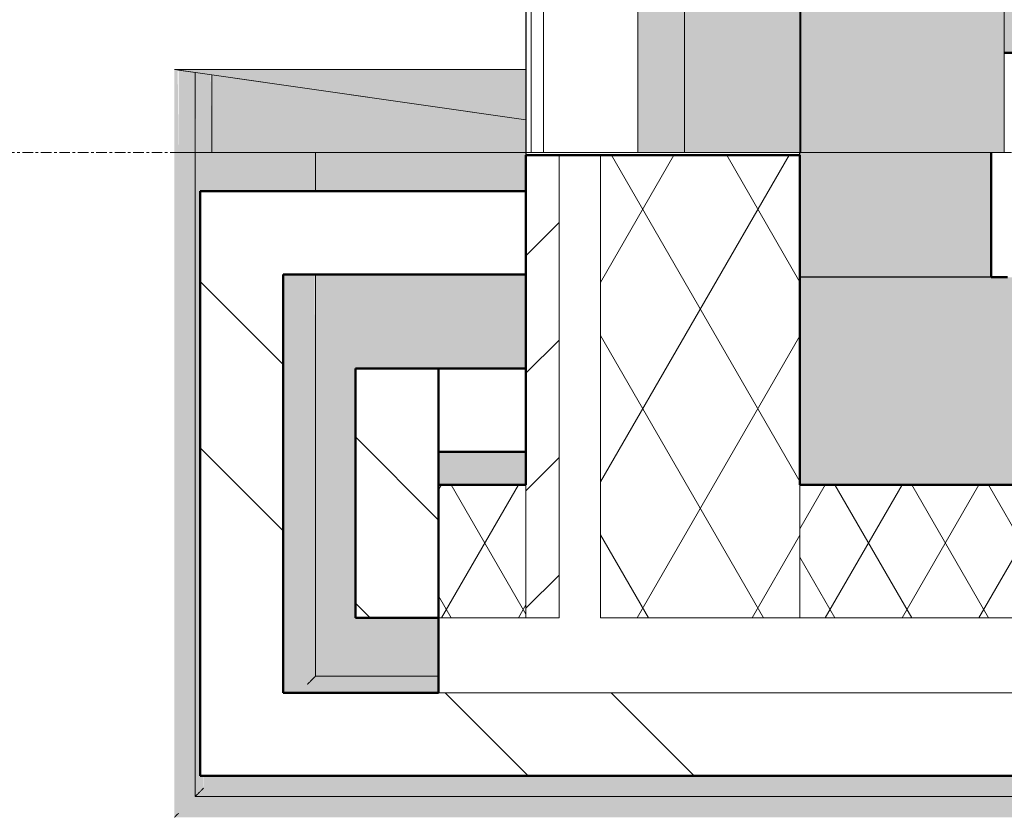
# Model space of a CAD drawing. Header units: millimetres. Extents: x 3625 to 92626, y -20577 to 42628.
# Tile 249 of 656: x 63172 to 64358, y 2028 to 2988. Entities that reach past the tile are written whole.
import ezdxf

# ---------------------------------------------------------------- set-up
doc = ezdxf.new("R2010")
doc.units = ezdxf.units.MM
doc.linetypes.add('stramien', pattern=[22.225, 12.7, -3.175, 3.175, -3.175])
for name, color, linetype, lineweight in [('A-FLOR-CASE', 3, 'Continuous', 18), ('A-FLOR-PATT', 8, 'Continuous', 18), ('A-GENM', 6, 'Continuous', 18), ('A-GLAZ', 6, 'Continuous', 18), ('A-WALL', 2, 'Continuous', 25), ('A-WALL-MBNI', 2, 'Continuous', 25), ('A-WALL-PATT', 2, 'Continuous', 50), ('I-WALL', 2, 'Continuous', 25), ('S-GRID', 1, 'Continuous', 18)]:
    doc.layers.add(name, color=color, linetype=linetype, lineweight=lineweight)

# ---------------------------------------------------------------- blocks, each defined once
blk = doc.blocks.new('21_KA_hoek muurafdekking deel 1 - Type-7945731-Plotview plafond tweede verdieping - 1 op 100')
at = {"layer": 'A-GENM'}
for points in [[(-50, 650), (-45, 650), (-46.1, 749.4), (-50, 750)], [(-45, 650), (-25, 650), (-25, 746.4), (-45, 749.3)], [(153.8, 650), (373, 650), (373, 689.6), (-5, 743.6), (-5, 650)]]:
    blk.add_hatch(color=256, dxfattribs=at).paths.add_polyline_path(points, flags=0)
h = blk.add_hatch(color=256, dxfattribs=at)
h.paths.add_polyline_path([(-24.7, 746.4), (-25, 746.4), (-25, 650)], flags=0)
h.paths.add_polyline_path([(-7.5, 650), (-5, 650), (-6.3, 743.8), (-24.7, 746.3), (-23.9, 650), (-7.9, 650)], flags=0)
for p, q in [((-45, 749.3), (-25, 746.4)), ((-25, 746.4), (-25, 650)), ((-5, 650), (-5, 743.6)), ((-5, 743.6), (373, 689.6)), ((-50, 650), (-45, 650)), ((-45, 650), (-25, 650)), ((-25, 650), (-5, 650)), ((-5, 650), (373, 650))]:
    blk.add_line(p, q, dxfattribs=at)
blk = doc.blocks.new('21_KA_hoek muurafdekking deel 2 - Type-7946153-Plotview plafond tweede verdieping - 1 op 100')
at = {"layer": 'A-GENM'}
blk.add_hatch(color=256, dxfattribs=at).paths.add_polyline_path([(373, 689.6), (373, 750), (-50, 750), (153.8, 720.9)], flags=0)
for p, q in [((373, 689.6), (-50, 750)), ((-50, 750), (373, 750)), ((373, 689.6), (-50, 750))]:
    blk.add_line(p, q, dxfattribs=at)
blk = doc.blocks.new('21_KA_muurafdekking rond terras vierde verdieping1 - 21_KA_muurafdekking rond terras vierde verdieping-8141211-Plotview plafond tweede verdieping - 1 op 100')
at = {"layer": 'A-FLOR-CASE'}
h = blk.add_hatch(color=256, dxfattribs=at)
h.paths.add_polyline_path([(53538.2, 2033.2), (54831.1, 2033.2), (54831.1, 16736.2), (54821.7, 16736.2), (54821.7, 15872), (54811.1, 15872), (54811.1, 15451.7), (54821.7, 15451.7), (54821.7, 14038.7), (54811.1, 14038.7), (54811.1, 13617.7), (54821.7, 13617.7), (54821.7, 12204.7), (54811.1, 12204.7), (54811.1, 11784.4), (54821.7, 11784.4), (54821.7, 10371.4), (54811.1, 10371.4), (54811.1, 9951.1), (54821.7, 9951.1), (54821.7, 8538.1), (54811.1, 8538.1), (54811.1, 8117.7), (54821.7, 8117.7), (54821.7, 6704.7), (54811.1, 6704.7), (54811.1, 6284.4), (54821.7, 6284.4), (54821.7, 4871.4), (54811.1, 4871.4), (54811.1, 4451), (54821.7, 4451), (54821.7, 3038), (54811.1, 3038), (54811.1, 2053.2), (53806.1, 2053.2), (53806.1, 2043.1), (52393.1, 2043.2), (52393.1, 2053.2), (51972.7, 2053.2), (51972.7, 2043.1), (50559.7, 2043.2), (50559.7, 2053.2), (50139.4, 2053.2), (50139.4, 2043.1), (48726.4, 2043.2), (48726.4, 2053.2), (48306.1, 2053.2), (48306.1, 2043.1), (46893.1, 2043.2), (46893.1, 2053.2), (46731.7, 2053.2), (46733.3, 2033.2), (53281.1, 2033.2)], flags=0)
h.paths.add_polyline_path([(43767.2, 2033.2), (44858.5, 2033.2), (44856.9, 2053.2), (44639.4, 2053.2), (44639.4, 2043.1), (43226.4, 2043.2), (43226.4, 2053.2), (42806.1, 2053.2), (42806.1, 2043.1), (41393.1, 2043.2), (41393.1, 2053.2), (40972.8, 2053.2), (40972.8, 2043.1), (39559.8, 2043.2), (39559.8, 2053.2), (39139.4, 2053.2), (39138.8, 2043.1), (37726.4, 2043.2), (37726.4, 2053.2), (36388.6, 2053.2), (36388.6, 2828.2), (36368.6, 2828.2), (36368.6, 2033.2), (43510, 2033.2)], flags=0)
h = blk.add_hatch(color=256, dxfattribs=at)
h.paths.add_polyline_path([(36567.4, 2198.2), (36681.6, 2198.2), (36681.6, 2268.2), (36581.6, 2268.2), (36581.6, 2568.2), (36786.6, 2568.2), (36786.6, 2681.7), (36533.6, 2681.7), (36533.6, 2198.2)], flags=0)
h.paths.add_polyline_path([(36763.6, 2428.2), (36786.6, 2428.2), (36786.6, 2468.2), (36681.6, 2468.2), (36681.6, 2428.2)], flags=0)
h.paths.add_polyline_path([(54286.6, 2568.2), (54296.6, 2568.6), (54296.6, 3088), (54286.6, 3088), (54286.1, 2578.2), (54036.6, 2578.2), (54036.6, 2568.2), (54216.6, 2568.2)], flags=0)
h.paths.add_polyline_path([(54036.6, 2668.2), (54216.6, 2668.2), (54216.6, 2938.5), (54186.6, 2938.5), (54186.1, 2678.2), (54036.6, 2678.2)], flags=0)
h.paths.add_polyline_path([(36533.6, 2781.7), (36786.6, 2781.7), (36786.6, 2828.2), (36533.6, 2828.2)], flags=0)
h.paths.add_polyline_path([(54286.6, 4401), (54296.6, 4401.7), (54296.6, 4921.4), (54286.6, 4921.4), (54286.6, 4401.7)], flags=0)
h.paths.add_polyline_path([(54216.6, 4551.9), (54216.6, 4771.9), (54196.6, 4771.9), (54196.6, 4551.9)], flags=0)
h.paths.add_polyline_path([(54306.6, 6234.4), (54296.6, 6235), (54296.6, 6754.7), (54286.6, 6754.7), (54286.6, 6234.4), (54303.7, 6234.4)], flags=0)
h.paths.add_polyline_path([(54216.6, 6385.2), (54216.6, 6605.2), (54196.6, 6605.2), (54196.6, 6385.2)], flags=0)
h.paths.add_polyline_path([(54309.6, 8067.7), (54296.6, 8068.4), (54296.6, 8588.1), (54286.6, 8588.1), (54286.6, 8067.7), (54306.6, 8067.7)], flags=0)
h.paths.add_polyline_path([(54196.6, 8218.5), (54216.6, 8218.5), (54216.6, 8438.5), (54196.6, 8438.5), (54196.6, 8228.2)], flags=0)
h.paths.add_polyline_path([(54286.6, 9901.1), (54296.6, 9901.7), (54296.6, 10421.4), (54286.6, 10421.4), (54286.6, 9901.7)], flags=0)
h.paths.add_polyline_path([(54196.6, 10051.9), (54216.6, 10051.9), (54216.6, 10271.9), (54196.6, 10271.9), (54196.6, 10061.5)], flags=0)
h.paths.add_polyline_path([(54306.6, 11734.4), (54296.6, 11735), (54296.6, 12254.7), (54286.6, 12254.7), (54286.6, 11734.4), (54296.6, 11734.4)], flags=0)
h.paths.add_polyline_path([(54196.6, 11885.2), (54216.6, 11885.2), (54216.6, 12105.2), (54196.6, 12105.2), (54196.6, 11894.9)], flags=0)
h.paths.add_polyline_path([(54286.6, 13567.7), (54296.6, 13568.4), (54296.6, 14088.7), (54286.6, 14088.7), (54286.6, 13568.4)], flags=0)
h.paths.add_polyline_path([(54216.6, 13718.5), (54216.6, 13938.5), (54196.6, 13938.5), (54196.6, 13718.5)], flags=0)
h.paths.add_polyline_path([(54286.6, 15401.7), (54296.6, 15401.7), (54296.6, 15922), (54286.6, 15922), (54286.6, 15551.9)], flags=0)
h.paths.add_polyline_path([(54196.6, 15551.9), (54216.6, 15551.9), (54216.6, 15771.9), (54196.6, 15771.9), (54196.6, 15561.5)], flags=0)
h = blk.add_hatch(color=256, dxfattribs=at)
h.paths.add_polyline_path([(54801.1, 2063.2), (54801.1, 3038), (54791.7, 3038), (54791.7, 3056), (54786.6, 3056), (54786.1, 2078.2), (53788.1, 2078.2), (53788.1, 2073.1), (53806.1, 2073.1), (53806.1, 2063.2), (54566.7, 2063.2)], flags=0)
h.paths.add_polyline_path([(52393.1, 2063.2), (52393.1, 2073.1), (52411.1, 2073.1), (52411.1, 2078.2), (51954.7, 2078.2), (51954.7, 2073.1), (51972.7, 2073.1), (51972.7, 2063.2), (52252.6, 2063.2)], flags=0)
h.paths.add_polyline_path([(48395.6, 2063.2), (48726.4, 2063.2), (48726.4, 2073.1), (48744.4, 2073.1), (48744.4, 2078.2), (48288.1, 2078.2), (48288.1, 2073.1), (48306.1, 2073.1), (48306.1, 2063.2)], flags=0)
h.paths.add_polyline_path([(50139.4, 2063.2), (50559.7, 2063.2), (50559.7, 2073.1), (50577.7, 2073.1), (50577.7, 2078.2), (50121.4, 2078.2), (50121.4, 2073.1), (50139.4, 2073.1)], flags=0)
h.paths.add_polyline_path([(46739.8, 2063.2), (46893.1, 2063.2), (46893.1, 2073.1), (46911.1, 2073.1), (46911.1, 2078.2), (46729.8, 2078.2), (46731.9, 2063.2), (46737.1, 2063.2)], flags=0)
h.paths.add_polyline_path([(44856.1, 2063.2), (44854.6, 2078.2), (44621.4, 2078.2), (44621.4, 2073.1), (44639.4, 2073.1), (44639.4, 2063.2), (44854.6, 2063.2)], flags=0)
h.paths.add_polyline_path([(42995.8, 2063.2), (43226.4, 2063.2), (43226.4, 2073.1), (43244.4, 2073.1), (43244.4, 2078.2), (42788.1, 2078.2), (42788.1, 2073.1), (42806.1, 2073.1), (42806.1, 2063.2)], flags=0)
h.paths.add_polyline_path([(41393.1, 2063.2), (41393.1, 2073.1), (41411.1, 2073.1), (41411.1, 2078.2), (40954.8, 2078.2), (40954.8, 2073.1), (40972.8, 2073.1), (40972.8, 2063.2), (41195.8, 2063.2)], flags=0)
h.paths.add_polyline_path([(39559.8, 2063.2), (39559.8, 2073.1), (39577.8, 2073.1), (39577.8, 2078.2), (39121.4, 2078.2), (39121.4, 2073.1), (39139.4, 2073.1), (39139.4, 2063.2), (39395.9, 2063.2)], flags=0)
h.paths.add_polyline_path([(37596, 2063.2), (37726.4, 2063.2), (37726.4, 2073.1), (37744.4, 2073.1), (37744.4, 2078.2), (36398.6, 2078.2), (36398.6, 2063.2), (37338.8, 2063.2)], flags=0)
h.paths.add_polyline_path([(36526.2, 2178.2), (36681.6, 2178.2), (36681.6, 2188.2), (36523.6, 2188.2), (36523.6, 2681.7), (36494.6, 2681.7), (36494.6, 2178.2), (36523.6, 2178.2)], flags=0)
h.paths.add_polyline_path([(36401.2, 2781.7), (36523.6, 2781.7), (36523.6, 2828.2), (36398.6, 2828.2), (36398.6, 2781.7), (36399.8, 2781.7)], flags=0)
h.paths.add_polyline_path([(54791.7, 4433), (54791.7, 4451), (54801.1, 4451), (54801.1, 4871.4), (54791.7, 4871.4), (54791.7, 4889.4), (54786.6, 4889.4), (54786.6, 4433)], flags=0)
h.paths.add_polyline_path([(54786.6, 6266.4), (54791.7, 6266.4), (54791.7, 6284.4), (54801.1, 6284.4), (54801.1, 6704.7), (54791.7, 6704.7), (54791.7, 6722.7), (54786.6, 6722.7), (54786.6, 6268.9)], flags=0)
h.paths.add_polyline_path([(54791.7, 8099.7), (54791.7, 8117.7), (54801.1, 8117.7), (54801.1, 8538.1), (54791.7, 8538.1), (54791.7, 8556.1), (54786.6, 8556.1), (54786.6, 8099.7)], flags=0)
h.paths.add_polyline_path([(54786.6, 9933.1), (54791.7, 9933.1), (54791.7, 9951.1), (54801.1, 9951.1), (54801.1, 10371.4), (54791.7, 10371.4), (54791.7, 10389.4), (54786.6, 10389.4), (54786.6, 9935.5)], flags=0)
h.paths.add_polyline_path([(54791.7, 11766.4), (54791.7, 11784.4), (54801.1, 11784.4), (54801.1, 12204.7), (54791.7, 12204.7), (54791.7, 12222.7), (54786.6, 12222.7), (54786.6, 11766.4)], flags=0)
h.paths.add_polyline_path([(54791.7, 13599.7), (54791.7, 13617.7), (54801.1, 13617.7), (54801.1, 14038.7), (54791.7, 14038.7), (54791.7, 14056.7), (54786.6, 14056.7), (54786.6, 13599.7)], flags=0)
h.paths.add_polyline_path([(54786.6, 15433.7), (54791.7, 15433.7), (54791.7, 15451.7), (54801.1, 15451.7), (54801.1, 15872), (54791.7, 15872), (54791.7, 15890), (54786.6, 15890), (54786.6, 15446.7)], flags=0)
for points in [[(36363.6, 2028.2), (36368.6, 2033.2), (36368.6, 2828.2), (36363.6, 2828.2), (36363.6, 2113.3)], [(36388.6, 2053.2), (36398.6, 2063.2), (36398.5, 2078.2), (36394.6, 2078.2), (36394.6, 2781.7), (36398.6, 2781.7), (36398.6, 2828.2), (36388.6, 2828.2), (36388.6, 2053.5)], [(36567.4, 2188.2), (36681.6, 2188.2), (36681.6, 2198.2), (36533.3, 2197.9), (36523.6, 2188.2)]]:
    blk.add_hatch(color=256, dxfattribs=at).paths.add_polyline_path(points, flags=0)
h = blk.add_hatch(color=256, dxfattribs=at)
h.paths.add_polyline_path([(36523.6, 2188.2), (36533.6, 2198.2), (36532.5, 2681.7), (36523.6, 2681.7), (36523.6, 2190)], flags=0)
h.paths.add_polyline_path([(36523.6, 2781.7), (36533.6, 2781.7), (36533.3, 2828.2), (36523.6, 2828.2)], flags=0)
h = blk.add_hatch(color=256, dxfattribs=at)
h.paths.add_polyline_path([(54566.7, 2053.2), (54810.8, 2053.5), (54801.1, 2063.2), (53806.1, 2063.1), (53806.1, 2053.2), (54309.6, 2053.2)], flags=0)
h.paths.add_polyline_path([(52393.1, 2053.2), (52393.1, 2063.2), (51972.7, 2062.8), (51972.7, 2053.2), (52252.6, 2053.2)], flags=0)
h.paths.add_polyline_path([(48726.4, 2053.2), (48726.4, 2063.2), (48306.1, 2062.3), (48306.1, 2053.2), (48652.7, 2053.2)], flags=0)
h.paths.add_polyline_path([(50559.7, 2053.2), (50559.7, 2063.2), (50139.4, 2062.5), (50139.4, 2053.2), (50452.6, 2053.2)], flags=0)
h.paths.add_polyline_path([(46731.9, 2053.2), (46893.1, 2054.1), (46893.1, 2063.2), (46731, 2062.1), (46731.9, 2053.2)], flags=0)
h.paths.add_polyline_path([(44854.6, 2053.2), (44856.9, 2054), (44856.1, 2063.2), (44639.4, 2063.2), (44639.4, 2053.2), (44853.5, 2053.2)], flags=0)
h.paths.add_polyline_path([(42995.8, 2053.2), (43226.4, 2053.9), (43226.4, 2063.2), (42806.1, 2063.2), (42806.1, 2053.2)], flags=0)
h.paths.add_polyline_path([(41195.8, 2053.2), (41393.1, 2053.8), (41393.1, 2063.2), (40972.8, 2063.2), (40972.8, 2053.2)], flags=0)
h.paths.add_polyline_path([(39559.8, 2053.2), (39559.8, 2063.2), (39139.4, 2063.2), (39139.4, 2053.2), (39395.9, 2053.2)], flags=0)
h.paths.add_polyline_path([(37596, 2053.2), (37726.4, 2053.6), (37726.4, 2063.2), (36398.6, 2063.2), (36389.9, 2053.2), (37338.8, 2053.2)], flags=0)
h.paths.add_polyline_path([(36391.5, 2054.5), (36393.6, 2054.5), (36567.4, 2054.6)], flags=0)
h.paths.add_polyline_path([(36398.6, 2060.6), (36398.6, 2060.6), (36567.4, 2060.6)], flags=0)
h = blk.add_hatch(color=256, dxfattribs=at)
h.paths.add_polyline_path([(54052.5, 2028.2), (54835.4, 2028.9), (54831.1, 2033.2), (46733.3, 2032.6), (46733.7, 2028.2), (53795.3, 2028.2)], flags=0)
h.paths.add_polyline_path([(44538.6, 2028.2), (44858.8, 2029.2), (44858.3, 2033.2), (36368.6, 2033.2), (36363.6, 2028.2), (44281.4, 2028.2)], flags=0)
for p, q in [((36368.6, 2828.2), (36363.6, 2828.2)), ((36388.6, 2828.2), (36368.6, 2828.2)), ((36398.6, 2828.2), (36388.6, 2828.2)), ((36388.6, 2053.2), (36388.6, 2828.2)), ((36786.6, 2828.2), (36533.6, 2828.2)), ((36533.6, 2781.7), (36533.6, 2828.2)), ((36533.6, 2198.2), (36533.6, 2681.7)), ((36681.6, 2198.2), (36533.6, 2198.2)), ((37726.4, 2053.2), (36388.6, 2053.2))]:
    blk.add_line(p, q, dxfattribs=at)
for points, knots in [([(36533.6, 2198.2), (36533.6, 2198.2), (36533.4, 2198), (36532.9, 2197.5), (36532.3, 2196.9), (36531.7, 2196.3), (36531.1, 2195.7), (36530.5, 2195.1), (36529.7, 2194.3), (36528.8, 2193.4), (36528, 2192.6), (36527.2, 2191.8), (36525.8, 2190.4), (36524.5, 2189.1), (36523.6, 2188.2)], [0, 0, 0, 0, 0.166667, 0.25, 0.333333, 0.416667, 0.458333, 0.5, 0.583333, 0.666667, 0.708333, 0.75, 0.833333, 1, 1, 1, 1]), ([(36388.6, 2053.2), (36388.6, 2053.2), (36388.8, 2053.4), (36389.3, 2053.9), (36389.9, 2054.5), (36390.5, 2055.1), (36391.1, 2055.7), (36391.7, 2056.3), (36392.3, 2056.9), (36393, 2057.6), (36393.8, 2058.4), (36394.8, 2059.4), (36396.4, 2061), (36397.7, 2062.3), (36398.6, 2063.2)], [-1, -1, -1, -1, -0.833333, -0.75, -0.666667, -0.583333, -0.541667, -0.5, -0.416667, -0.375, -0.333333, -0.25, -0.166667, 0, 0, 0, 0]), ([(36363.6, 2028.2), (36363.6, 2028.2), (36363.7, 2028.3), (36364, 2028.6), (36364.3, 2028.9), (36364.6, 2029.2), (36364.8, 2029.4), (36365.1, 2029.7), (36365.5, 2030.1), (36365.8, 2030.4), (36366.2, 2030.8), (36366.7, 2031.3), (36367.5, 2032.1), (36368.2, 2032.8), (36368.6, 2033.2)], [-1, -1, -1, -1, -0.833333, -0.75, -0.666667, -0.583333, -0.541667, -0.5, -0.416667, -0.375, -0.333333, -0.25, -0.166667, 0, 0, 0, 0])]:
    blk.add_open_spline(points, degree=3, knots=knots, dxfattribs=at)
blk = doc.blocks.new('41_KA_leemstuc afwerking borstwering houten gevel1 - 41_KA_leemstuc afwerking borstwering houten gevel-10161767-Plotview plafond tweede verdieping - 1 op 100')
at = {"layer": 'A-WALL-PATT', "lineweight": 25}
h = blk.add_hatch(color=256, dxfattribs=at)
h.paths.add_polyline_path([(37116.6, 2678.2), (37346.6, 2678.2), (37346.6, 2828.4), (37117.6, 2828.4), (37117.6, 4661.7), (37117.6, 4661.7), (37117.6, 6495), (37117.6, 6495.1), (37117.6, 8328.3), (37117.6, 8328.4), (37117.6, 10161.7), (37117.6, 10161.7), (37117.6, 11995), (37117.6, 11995.1), (37117.6, 13828.3), (37117.6, 13828.4), (37117.6, 15661.7), (37356.6, 15661.7), (37356.6, 15771.9), (37376.6, 15771.9), (37376.4, 17383.2), (37116.6, 17383.2), (37116.6, 2754.6)], flags=0)
h.paths.add_polyline_path([(37376.6, 2948.2), (37376.6, 4551.5), (37362.6, 4551.5), (37362.6, 2948.2), (37366.6, 2948.2)], flags=0)
h.paths.add_polyline_path([(37362.6, 4771.9), (37376.6, 4771.9), (37376.6, 6384.9), (37362.6, 6384.9), (37362.6, 5255.8)], flags=0)
h.paths.add_polyline_path([(37376.6, 6605.2), (37376.6, 8218.2), (37362.6, 8218.2), (37362.6, 6605.2), (37366.6, 6605.2)], flags=0)
h.paths.add_polyline_path([(37362.6, 8438.5), (37376.6, 8438.5), (37376.6, 10051.5), (37362.6, 10051.5), (37362.6, 8922.4)], flags=0)
h.paths.add_polyline_path([(37366.6, 10271.9), (37376.6, 10271.9), (37376.6, 11884.9), (37362.6, 11884.9), (37362.6, 10271.9)], flags=0)
h.paths.add_polyline_path([(37362.6, 12105.2), (37376.6, 12105.2), (37376.6, 13718.2), (37362.6, 13718.2), (37362.6, 13016.1)], flags=0)
h.paths.add_polyline_path([(37376.6, 13938.5), (37376.6, 15551.5), (37362.6, 15551.5), (37362.6, 13938.5), (37366.6, 13938.5)], flags=0)
h.paths.add_polyline_path([(37116.7, 17393.2), (37376.6, 17393.2), (37376.6, 17395.2), (37116.6, 17394.9), (37116.7, 17393.2)], flags=0)
h.paths.add_polyline_path([(31676.6, 18928.2), (31916.6, 18928.2), (31916.6, 19188.2), (30292.9, 19188.2), (30292.9, 19168.2), (30183.2, 19168.2), (30183.2, 18929.2), (28349.9, 18929.2), (28349.9, 18929.2), (26516.6, 18929.2), (26516.6, 18929.2), (24683.3, 18929.2), (24683.2, 18929.2), (22849.9, 18929.2), (22849.9, 18929.2), (21016.6, 18929.2), (21016.6, 18929.2), (19183.3, 18929.2), (19183.2, 18929.2), (17349.9, 18929.2), (17349.9, 18929.2), (15516.6, 18929.2), (15516.6, 18929.2), (13683.3, 18929.2), (13682.6, 18929.2), (11849.9, 18929.2), (11849.9, 18929.2), (10016.6, 18929.2), (10016.6, 18929.2), (8183.3, 18929.2), (8183.2, 18929.2), (6349.9, 18929.2), (6349.9, 18929.2), (4516.6, 18929.2), (4516.6, 18928.2), (9825.6, 18928.2), (31167.6, 18928.2)], flags=0)
h.paths.add_polyline_path([(26025, 19174.2), (26404.1, 19174.2), (26404.1, 19188.2), (24792.9, 19188.2), (24792.9, 19174.2), (25922.5, 19174.2)], flags=0)
h.paths.add_polyline_path([(30070.8, 19174.2), (30070.8, 19188.2), (28459.6, 19188.2), (28459.6, 19174.2), (29588.9, 19174.2)], flags=0)
h.paths.add_polyline_path([(23967.9, 19174.2), (24570.8, 19174.2), (24570.8, 19188.2), (22959.6, 19188.2), (22959.6, 19174.2)], flags=0)
h.paths.add_polyline_path([(26626.6, 19174.2), (28237.5, 19174.2), (28237.5, 19188.2), (26626.6, 19188.2)], flags=0)
h.paths.add_polyline_path([(21910.8, 19174.2), (22737.5, 19174.2), (22737.5, 19188.2), (21126.6, 19188.2), (21126.6, 19174.2)], flags=0)
h.paths.add_polyline_path([(19853.8, 19174.2), (20904.1, 19174.2), (20904.1, 19188.2), (19292.9, 19188.2), (19292.9, 19174.2), (19777, 19174.2)], flags=0)
h.paths.add_polyline_path([(15739.6, 19174.2), (17237.5, 19174.2), (17237.5, 19188.2), (15626.6, 19188.2), (15626.6, 19174.2)], flags=0)
h.paths.add_polyline_path([(17459.6, 19174.2), (19070.8, 19174.2), (19070.8, 19188.2), (17459.6, 19188.2)], flags=0)
h.paths.add_polyline_path([(8777.3, 19174.2), (9906.6, 19174.2), (9906.6, 19188.2), (8293.3, 19188.2), (8293.3, 19174.2), (8539.9, 19174.2)], flags=0)
h.paths.add_polyline_path([(6482.9, 19174.2), (8073.6, 19174.2), (8073.6, 19188.2), (6459.9, 19188.2), (6459.9, 19174.2)], flags=0)
h.paths.add_polyline_path([(5722.9, 19174.2), (6239.9, 19174.2), (6239.9, 19188.2), (4626.6, 19188.2), (4626.6, 19174.2), (5454.3, 19174.2)], flags=0)
h.paths.add_polyline_path([(14711.1, 19174.2), (15406.6, 19174.2), (15406.6, 19188.2), (13793.3, 19188.2), (13793.3, 19174.2), (14277.3, 19174.2)], flags=0)
h.paths.add_polyline_path([(12443.9, 19174.2), (13573.3, 19174.2), (13573.3, 19188.2), (11959.9, 19188.2), (11959.9, 19174.2)], flags=0)
h.paths.add_polyline_path([(11739.9, 19174.2), (11739.9, 19188.2), (10126.6, 19188.2), (10126.6, 19174.2), (11625.5, 19174.2)], flags=0)
at = {"layer": 'A-WALL-MBNI'}
for p, q in [((37116.6, 2825), (37116.6, 2828.4)), ((37346.6, 2678.2), (37116.6, 2678.2))]:
    blk.add_line(p, q, dxfattribs=at)
blk = doc.blocks.new('31_KA_Houten vliesgevel met draaiend deel natuursteen gevel - 31_KA_Houten vliesgevel met draaiend deel natuursteen gevel-12423261-Plotview plafond tweede verdieping - 1 op 100')
at = {"layer": 'A-GLAZ', "lineweight": 25}
for points in [[(-916.7, -26), (916.6, -26), (916.6, 30), (-916.7, 30)], [(-916.7, -165), (916.6, -165), (916.6, -26), (-916.7, -26), (-916.7, -130.1)], [(-916.7, -411), (916.6, -411), (916.6, -166), (-916.7, -166), (-916.7, -387.2)]]:
    blk.add_hatch(color=256, dxfattribs=at).paths.add_polyline_path(points, flags=0)
at = {"layer": 'A-GLAZ'}
for p, q in [((-916.7, 158.6), (-916.7, 143.6)), ((-916.7, 158.6), (916.6, 158.6)), ((916.6, 143.6), (916.6, 158.6)), ((-916.7, 143.6), (-916.7, 30)), ((-916.7, 143.6), (916.6, 143.6)), ((916.6, 30), (916.6, 143.6)), ((-916.7, 30), (916.6, 30)), ((-916.7, 30), (-916.7, -26)), ((916.6, 30), (916.6, -26)), ((-916.7, -26), (-916.7, -165)), ((-916.7, -26), (916.6, -26)), ((916.6, -26), (916.6, -165)), ((-916.7, -165), (916.6, -165)), ((-916.7, -166), (-916.7, -411)), ((-916.7, -166), (916.6, -166)), ((916.6, -411), (916.6, -166)), ((-916.7, -411), (916.6, -411))]:
    blk.add_line(p, q, dxfattribs=at)

msp = doc.modelspace()

# ---------------------------------------------------------------- hatches: boundary and pattern name
at = {"layer": 'A-FLOR-PATT'}
h = msp.add_hatch(color=256, dxfattribs=at)
h.paths.add_polyline_path([(64511.7, 2428.2), (64511.7, 2678.2), (64111.7, 2678.2), (64111.7, 2428.2), (64333.9, 2428.2)], flags=0)
h.paths.add_polyline_path([(64357.7, 8218.2), (64361.7, 8218.2), (64361.2, 8438.5), (64357.7, 8438.5), (64357.7, 8328.4), (64357.7, 8328.3), (64357.7, 8228.2)], flags=0)
h.paths.add_polyline_path([(64361.7, 11884.9), (64361.7, 12105.2), (64357.7, 12105.2), (64357.7, 11995), (64357.7, 11995), (64357.7, 11884.9)], flags=0)
at = {"layer": 'A-WALL-PATT', "lineweight": 18}
h = msp.add_hatch(dxfattribs=at)
h.set_pattern_fill('FP_279', color=256, angle=-60, style=0, pattern_type=2)
h.set_pattern_definition([(300, (26995.1, -0.0002), (-103.92305, -60), []), (240, (26995.1, -0.0002), (-103.92305, 60), [])])
h.paths.add_polyline_path([(64076.8, 2268.2), (64111.7, 2268.2), (64111.7, 2825), (63871.7, 2825), (63871.7, 2268.2)], flags=0)
h.paths.add_polyline_path([(63946.7, 15665), (64111.7, 15665), (64111.7, 17394.9), (63871.7, 17394.9), (63871.7, 15665)], flags=0)
h = msp.add_hatch(dxfattribs=at)
h.set_pattern_fill('FP_278', color=256, style=0, pattern_type=2)
h.set_pattern_definition([(45, (26995.1, 0), (-70.71068, 70.71068), [])])
h.paths.add_polyline_path([(63821.7, 2268.2), (63821.7, 2825), (63781.7, 2825), (63781.7, 2268.2), (63819.7, 2268.2)], flags=0)
h.paths.add_polyline_path([(63819.7, 15665), (63821.7, 15665), (63821.7, 17105.2), (63781.7, 17105.2), (63781.7, 15665)], flags=0)
h = msp.add_hatch(dxfattribs=at)
h.set_pattern_fill('FP_5', color=256, angle=-45, style=0, pattern_type=2)
h.set_pattern_definition([(315, (27395.1, 5e-11), (-565.685, -565.685), []), (315, (27595.1, 5e-11), (-565.685, -565.685), [])])
h.paths.add_polyline_path([(63489.7, 2078.2), (63489.7, 2681.7), (63389.7, 2681.7), (63389.7, 2078.2)], flags=0)
h = msp.add_hatch(dxfattribs=at)
h.set_pattern_fill('FP_5', color=256, angle=-45, style=0, pattern_type=2)
h.set_pattern_definition([(315, (27395.1, -8e-10), (-565.685, -565.685), []), (315, (27595.1, -9e-10), (-565.685, -565.685), [])])
h.paths.add_polyline_path([(63676.7, 2268.2), (63676.7, 2568.2), (63576.7, 2568.2), (63576.7, 2268.2)], flags=0)
h = msp.add_hatch(dxfattribs=at)
h.set_pattern_fill('FP_9', color=256, angle=300, style=0, pattern_type=2)
h.set_pattern_definition([(120, (72554.2, 2118.2), (46.182, 80.0104), []), (60, (72461.8, 2118.2), (92.382, 0.0104), [])])
h.paths.add_polyline_path([(80276.2, 2268.2), (81431.7, 2268.2), (81431.7, 2428.2), (73734.9, 2428.2), (73734.9, 2268.2), (80019.1, 2268.2)], flags=0)
h.paths.add_polyline_path([(71533.7, 2268.2), (71819, 2268.2), (71819, 2428.2), (64111.7, 2428.2), (64111.7, 2268.2), (71276.5, 2268.2)], flags=0)
h.paths.add_polyline_path([(63781.7, 2268.2), (63781.7, 2428.2), (63676.7, 2428.2), (63676.7, 2268.2)], flags=0)
h = msp.add_hatch(dxfattribs=at)
h.set_pattern_fill('FP_5', color=256, angle=-45, style=0, pattern_type=2)
h.set_pattern_definition([(315, (27395.1, -4e-10), (-565.685, -565.685), []), (315, (27595.1, -4e-10), (-565.685, -565.685), [])])
h.paths.add_polyline_path([(80790.4, 2078.2), (81681.7, 2078.2), (81681.7, 2178.2), (73734.9, 2178.2), (73734.9, 2078.2), (80533.3, 2078.2)], flags=0)
h.paths.add_polyline_path([(70505.1, 2078.2), (71819, 2078.2), (71819, 2178.2), (63676.7, 2178.2), (63676.7, 2078.2), (70248, 2078.2)], flags=0)

# ---------------------------------------------------------------- linework, layer by layer
at = {"layer": 'A-WALL'}
msp.add_line((63781.7, 15665), (63781.7, 2825), dxfattribs=at)
at = {"layer": 'A-WALL', "lineweight": 50}
for p, q in [((63781.7, 2428.2), (63781.7, 2825)), ((63781.7, 2825), (64111.7, 2825)), ((64111.7, 2825), (64111.7, 2428.2)), ((63389.7, 2781.7), (63781.7, 2781.7)), ((63389.7, 2078.2), (63389.7, 2781.7)), ((63781.7, 2681.7), (63489.7, 2681.7)), ((63489.7, 2681.7), (63489.7, 2178.2)), ((63676.7, 2428.2), (63781.7, 2428.2)), ((64111.7, 2428.2), (71819, 2428.2)), ((63676.7, 2178.2), (63676.7, 2268.2)), ((63489.7, 2178.2), (63676.7, 2178.2)), ((71819, 2078.2), (63389.7, 2078.2))]:
    msp.add_line(p, q, dxfattribs=at)
at = {"layer": 'A-WALL', "lineweight": 18}
for p, q in [((63821.7, 2268.2), (63821.7, 2825)), ((63871.7, 2268.2), (63871.7, 2825)), ((63781.7, 2268.2), (63781.7, 2428.2)), ((64111.7, 2268.2), (64111.7, 2428.2)), ((63676.7, 2268.2), (63821.7, 2268.2)), ((63871.7, 2268.2), (71819, 2268.2)), ((63676.7, 2178.2), (71819, 2178.2))]:
    msp.add_line(p, q, dxfattribs=at)
at = {"layer": 'I-WALL', "lineweight": 50}
for p, q in [((64357.7, 2948.2), (64631.7, 2948.2)), ((64341.7, 2678.2), (64341.7, 2828.4)), ((64361.7, 2678.2), (64341.7, 2678.2)), ((63576.7, 2268.2), (63576.7, 2568.2)), ((63576.7, 2568.2), (63781.7, 2568.2)), ((63676.7, 2268.2), (63676.7, 2568.2)), ((63781.7, 2468.2), (63676.7, 2468.2)), ((63676.7, 2268.2), (63576.7, 2268.2))]:
    msp.add_line(p, q, dxfattribs=at)
at = {"layer": 'S-GRID', "linetype": 'stramien'}
msp.add_line((25771.1, 2828.2), (91603.5, 2828.2), dxfattribs=at)

# ---------------------------------------------------------------- block references
at = {"layer": 'A-FLOR-CASE'}
msp.add_blockref('21_KA_muurafdekking rond terras vierde verdieping1 - 21_KA_muurafdekking rond terras vierde verdieping-8141211-Plotview plafond tweede verdieping - 1 op 100', (26995.1, 0), dxfattribs=at)
at = {"layer": 'A-GENM'}
for name in ['21_KA_hoek muurafdekking deel 1 - Type-7945731-Plotview plafond tweede verdieping - 1 op 100', '21_KA_hoek muurafdekking deel 2 - Type-7946153-Plotview plafond tweede verdieping - 1 op 100']:
    msp.add_blockref(name, (63408.7, 2178.2), dxfattribs=at)
at = {"layer": 'A-GLAZ', "lineweight": 25, "rotation": 89.99999999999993}
msp.add_blockref('31_KA_Houten vliesgevel met draaiend deel natuursteen gevel - 31_KA_Houten vliesgevel met draaiend deel natuursteen gevel-12423261-Plotview plafond tweede verdieping - 1 op 100', (63946.7, 3745.1), dxfattribs=at)
at = {"layer": 'A-WALL-MBNI'}
msp.add_blockref('41_KA_leemstuc afwerking borstwering houten gevel1 - 41_KA_leemstuc afwerking borstwering houten gevel-10161767-Plotview plafond tweede verdieping - 1 op 100', (26995.1, 0), dxfattribs=at)

doc.saveas('drawing.dxf')
